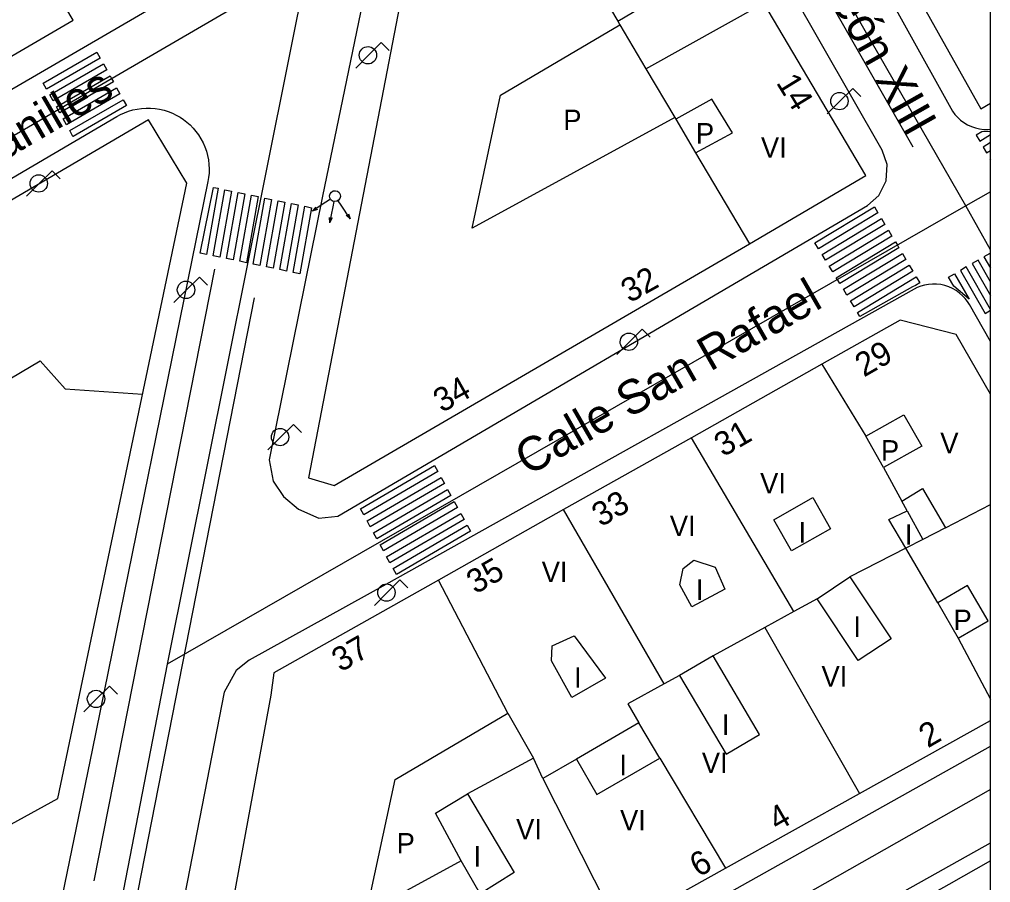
# Model space of a CAD drawing. Extents: x 282771 to 285132, y 4823109 to 4825496.
# Drawn here: x 285058.8 to 285130.1, y 4823388.8 to 4823452.2 of the extents above; entities that cross this region are included whole.
import ezdxf

# ---------------------------------------------------------------- set-up
doc = ezdxf.new("R2010")
doc.units = 0
for name, color, linetype in [('ACERA-BORDILLO', 7, 'Continuous'), ('CALLE-EJE', 7, 'Continuous'), ('CALLE-TEXTO', 7, 'Continuous'), ('Default', 7, 'Continuous'), ('EDIFICIO', 7, 'Continuous'), ('FAROLA', 7, 'Continuous'), ('INTERIOR-EDIFICIO', 7, 'Continuous'), ('MEDIANERA', 7, 'Continuous'), ('NUM-LOCAL', 7, 'Continuous'), ('NUM-PORTAL', 7, 'Continuous'), ('PASO-PEATONES', 7, 'Continuous'), ('SEMAFORO', 7, 'Continuous'), ('SENAL-VIARIA', 7, 'Continuous'), ('TXT-ALTURA-EDIFICIO', 7, 'Continuous')]:
    doc.layers.add(name, color=color, linetype=linetype)

msp = doc.modelspace()

# ---------------------------------------------------------------- linework, layer by layer
at = {"layer": 'ACERA-BORDILLO'}
for points in [[(285130.1, 4823481.588), (285115.325, 4823473.134), (285114.476, 4823472.41), (285113.925, 4823471.337), (285113.841, 4823470.134), (285114.191, 4823469.075), (285127.171, 4823445.679)], [(285121.9, 4823439.253), (285122.44, 4823440.334), (285122.509, 4823441.54), (285122.144, 4823442.597), (285108.66, 4823466.143)], [(285034.963, 4823433.543), (285073.374, 4823455.913)], [(285084.269, 4823454.849), (285081.043, 4823439.203), (285077.113, 4823419.833), (285077.403, 4823418.263), (285078.163, 4823417.143), (285079.273, 4823416.223), (285080.773, 4823415.543), (285082.153, 4823415.703), (285121.058, 4823438.518), (285121.9, 4823439.253)], [(285026.093, 4823421.672), (285065.93, 4823445.056), (285066.202, 4823445.203), (285066.488, 4823445.334), (285066.788, 4823445.445), (285067.098, 4823445.537), (285067.419, 4823445.606), (285067.745, 4823445.652), (285068.076, 4823445.674), (285068.409, 4823445.671), (285068.741, 4823445.644), (285069.069, 4823445.592), (285069.39, 4823445.517), (285069.703, 4823445.42), (285070.004, 4823445.301), (285070.293, 4823445.163), (285070.566, 4823445.008), (285070.824, 4823444.837), (285071.069, 4823444.649), (285071.305, 4823444.44), (285071.529, 4823444.212), (285071.738, 4823443.966), (285071.932, 4823443.701), (285072.107, 4823443.422), (285072.262, 4823443.128), (285072.395, 4823442.823), (285072.506, 4823442.509), (285072.592, 4823442.189), (285072.655, 4823441.865), (285072.693, 4823441.54), (285072.708, 4823441.216), (285072.699, 4823440.897), (285072.669, 4823440.583), (285072.618, 4823440.279), (285064.123, 4823398.513), (285050.442, 4823332.302)], [(285127.171, 4823445.679), (285127.311, 4823445.445), (285127.479, 4823445.217), (285127.673, 4823445), (285127.894, 4823444.797), (285128.139, 4823444.614), (285128.405, 4823444.455), (285128.69, 4823444.322), (285128.989, 4823444.22), (285129.297, 4823444.15), (285129.609, 4823444.112), (285129.919, 4823444.107), (285130.1, 4823444.123)], [(285128.4, 4823431.469), (285128.231, 4823431.688), (285128.036, 4823431.897), (285127.817, 4823432.09), (285127.575, 4823432.265), (285127.313, 4823432.417), (285127.034, 4823432.542), (285126.742, 4823432.64), (285126.442, 4823432.706), (285126.138, 4823432.742), (285125.835, 4823432.746), (285125.538, 4823432.721), (285125.251, 4823432.667), (285124.976, 4823432.588), (285124.719, 4823432.487), (285124.479, 4823432.367), (285085.693, 4823410.683), (285075.653, 4823405.133), (285074.693, 4823404.353), (285073.813, 4823402.773), (285067.303, 4823369.332)], [(285130.1, 4823428.535), (285128.544, 4823431.243), (285128.4, 4823431.469)], [(285070.983, 4823365.682), (285130.1, 4823398.794)], [(285130.1, 4823355.393), (285061.368, 4823315.707), (285061.047, 4823315.55), (285060.697, 4823315.436), (285060.326, 4823315.372), (285059.946, 4823315.362), (285059.568, 4823315.407), (285059.205, 4823315.506), (285058.867, 4823315.653), (285058.562, 4823315.839), (285058.286, 4823316.066), (285058.036, 4823316.337), (285057.823, 4823316.647), (285057.656, 4823316.988), (285057.54, 4823317.351), (285057.479, 4823317.722), (285057.471, 4823318.09), (285057.514, 4823318.445), (285064.143, 4823353.272), (285064.943, 4823354.522), (285066.063, 4823355.502), (285097.813, 4823373.603), (285130.1, 4823391.695)]]:
    msp.add_lwpolyline(points, dxfattribs=at)
at = {"layer": 'CALLE-EJE'}
for points in [[(285128.283, 4823438.484), (285108.534, 4823472.884)], [(285079.932, 4823456.234), (285019.783, 4823421.212)], [(285079.932, 4823456.234), (285069.611, 4823404.832)], [(285130.1, 4823439.53), (285128.283, 4823438.484)], [(285128.283, 4823438.484), (285069.611, 4823404.832)], [(285130.1, 4823435.271), (285128.283, 4823438.484)], [(285069.611, 4823404.832), (285060.149, 4823355.921)], [(285130.1, 4823395.621), (285060.149, 4823355.921)]]:
    msp.add_lwpolyline(points, dxfattribs=at)
at = {"layer": 'Default'}
msp.add_lwpolyline([(282771.5, 4823109), (285130.1, 4823109), (285130.1, 4825495.5)], dxfattribs=at)
at = {"layer": 'EDIFICIO'}
for points in [[(285115.054, 4823471.174), (285122.544, 4823457.804), (285129.394, 4823445.624), (285130.1, 4823446.033)], [(285026.273, 4823452.953), (285026.823, 4823452.043), (285027.333, 4823451.113), (285027.813, 4823450.163), (285028.253, 4823449.193), (285028.663, 4823448.203), (285029.023, 4823447.203), (285029.353, 4823446.193), (285029.643, 4823445.163), (285029.893, 4823444.133), (285030.103, 4823443.083), (285030.273, 4823442.033), (285030.393, 4823440.973), (285030.483, 4823439.913), (285030.533, 4823438.853), (285030.543, 4823437.793), (285033.983, 4823435.383), (285062.713, 4823452.123), (285053.724, 4823467.223)], [(285113.454, 4823453.374), (285105.814, 4823466.304), (285097.294, 4823461.264), (285087.104, 4823455.343), (285079.993, 4823418.523), (285081.893, 4823417.943), (285112.403, 4823435.693), (285120.934, 4823440.734), (285113.454, 4823453.374)], [(285057.173, 4823392.532), (285061.583, 4823394.953), (285071.073, 4823440.173), (285068.263, 4823444.803), (285027.413, 4823420.882), (285023.723, 4823404.392), (285026.533, 4823400.162), (285057.173, 4823392.532)], [(285130.1, 4823424.654), (285127.563, 4823429.054), (285123.453, 4823430.104), (285117.703, 4823426.863), (285108.123, 4823421.463), (285098.733, 4823416.183), (285089.553, 4823411.003), (285077.453, 4823404.193), (285077.243, 4823402.543)], [(285077.243, 4823402.543), (285071.633, 4823372.122), (285073.883, 4823369.402), (285096.393, 4823381.923), (285102.763, 4823385.473), (285110.623, 4823389.843), (285120.483, 4823395.333), (285130.1, 4823400.685)], [(285130.1, 4823390.383), (285127.033, 4823388.653), (285117.613, 4823383.353), (285111.513, 4823379.913), (285097.253, 4823371.873), (285084.003, 4823364.402), (285075.123, 4823359.402), (285067.843, 4823355.162), (285067.103, 4823353.912), (285061.092, 4823321.442), (285064.542, 4823319.212), (285082.012, 4823329.332), (285097.243, 4823338.152), (285108.753, 4823344.823), (285115.353, 4823348.643)]]:
    msp.add_lwpolyline(points, dxfattribs=at)
at = {"layer": 'FAROLA'}
for p, q in [((285085.349, 4823450.485), (285084.409, 4823449.555)), ((285085.939, 4823449.895), (285085.349, 4823450.485)), ((285084.409, 4823449.555), (285083.479, 4823448.615)), ((285119.978, 4823447.116), (285119.038, 4823446.186)), ((285120.568, 4823446.526), (285119.978, 4823447.116)), ((285119.038, 4823446.186), (285118.108, 4823445.246)), ((285061.17, 4823441.068), (285060.23, 4823440.138)), ((285061.76, 4823440.478), (285061.17, 4823441.068)), ((285060.23, 4823440.138), (285059.3, 4823439.198)), ((285071.987, 4823433.256), (285071.047, 4823432.326)), ((285072.577, 4823432.666), (285071.987, 4823433.256)), ((285071.047, 4823432.326), (285070.117, 4823431.386)), ((285104.513, 4823429.443), (285103.573, 4823428.513)), ((285105.103, 4823428.853), (285104.513, 4823429.443)), ((285103.573, 4823428.513), (285102.643, 4823427.573)), ((285078.898, 4823422.438), (285077.958, 4823421.508)), ((285079.488, 4823421.848), (285078.898, 4823422.438)), ((285077.958, 4823421.508), (285077.028, 4823420.568)), ((285086.711, 4823411.02), (285085.771, 4823410.09)), ((285087.301, 4823410.43), (285086.711, 4823411.02)), ((285085.771, 4823410.09), (285084.841, 4823409.15)), ((285065.376, 4823403.207), (285064.436, 4823402.277)), ((285065.966, 4823402.617), (285065.376, 4823403.207)), ((285064.436, 4823402.277), (285063.506, 4823401.337))]:
    msp.add_line(p, q, dxfattribs=at)
for centre in [(285118.998, 4823446.186), (285060.19, 4823440.138), (285071.007, 4823432.326), (285077.918, 4823421.508), (285085.731, 4823410.09), (285064.396, 4823402.277)]:
    msp.add_circle(centre, 0.638, dxfattribs=at)
for centre in [(285084.369, 4823449.555), (285103.533, 4823428.513)]:
    msp.add_ellipse(centre, major_axis=(0.36, 0.526), ratio=0.999979, dxfattribs=at)
at = {"layer": 'INTERIOR-EDIFICIO'}
for points in [[(285101.108, 4823454.796), (285102.725, 4823452.054), (285105.294, 4823453.584), (285103.614, 4823456.184), (285101.108, 4823454.796)], [(285102.88, 4823451.791), (285104.784, 4823448.564), (285106.901, 4823444.987), (285092.013, 4823436.853), (285094.114, 4823446.613), (285102.88, 4823451.791)], [(285106.974, 4823444.864), (285108.438, 4823442.39), (285111.134, 4823443.854), (285109.624, 4823446.324), (285106.974, 4823444.864)], [(285123.733, 4823423.153), (285125.043, 4823420.843), (285122.243, 4823419.263), (285120.933, 4823421.573), (285123.733, 4823423.153)], [(285125.103, 4823417.723), (285126.793, 4823414.853), (285125.123, 4823413.993), (285123.873, 4823413.353), (285122.623, 4823415.453), (285123.973, 4823416.083), (285123.583, 4823416.793), (285125.103, 4823417.723)], [(285117.053, 4823417.063), (285118.353, 4823414.763), (285115.473, 4823413.143), (285114.173, 4823415.443), (285117.053, 4823417.063)], [(285107.283, 4823410.663), (285107.513, 4823411.863), (285108.303, 4823412.463), (285109.883, 4823411.953), (285110.583, 4823410.343), (285108.163, 4823409.033), (285107.283, 4823410.663)], [(285122.793, 4823406.693), (285120.383, 4823405.093), (285117.353, 4823409.633), (285119.763, 4823411.243), (285122.793, 4823406.693)], [(285129.923, 4823408.023), (285128.413, 4823410.613), (285126.223, 4823409.333), (285127.723, 4823406.743), (285129.923, 4823408.023)], [(285099.523, 4823406.913), (285101.813, 4823403.793), (285099.353, 4823402.383), (285097.863, 4823405.083), (285097.903, 4823406.173), (285099.523, 4823406.913)], [(285109.713, 4823405.443), (285107.263, 4823404.003), (285110.683, 4823398.213), (285113.133, 4823399.663), (285109.713, 4823405.443)], [(285091.673, 4823395.293), (285095.103, 4823389.523), (285092.623, 4823387.963), (285091.213, 4823390.383), (285084.273, 4823386.593), (285086.373, 4823396.353), (285094.633, 4823401.233), (285096.533, 4823397.913), (285091.673, 4823395.293)], [(285099.678, 4823397.856), (285101.18, 4823395.259), (285105.803, 4823397.932), (285104.273, 4823400.513), (285099.678, 4823397.856)]]:
    msp.add_lwpolyline(points, dxfattribs=at)
at = {"layer": 'MEDIANERA'}
for p, q in [((285104.784, 4823448.564), (285113.454, 4823453.374)), ((285102.725, 4823452.054), (285102.88, 4823451.791)), ((285102.884, 4823451.794), (285102.88, 4823451.791)), ((285108.438, 4823442.39), (285112.403, 4823435.693)), ((285117.703, 4823426.863), (285120.933, 4823421.573)), ((285115.643, 4823408.693), (285108.123, 4823421.463)), ((285122.243, 4823419.263), (285123.583, 4823416.793)), ((285126.793, 4823414.853), (285130.1, 4823416.552)), ((285106.133, 4823403.383), (285098.733, 4823416.183)), ((285123.973, 4823416.083), (285125.123, 4823413.993)), ((285094.633, 4823401.233), (285089.553, 4823411.003)), ((285117.353, 4823409.633), (285115.643, 4823408.693)), ((285115.643, 4823408.693), (285113.523, 4823407.533)), ((285113.523, 4823407.533), (285109.713, 4823405.443)), ((285113.523, 4823407.533), (285120.483, 4823395.333)), ((285127.723, 4823406.743), (285130.1, 4823402.257)), ((285107.263, 4823404.003), (285106.133, 4823403.383)), ((285097.213, 4823396.433), (285096.533, 4823397.913)), ((285099.678, 4823397.856), (285097.213, 4823396.433)), ((285105.803, 4823397.932), (285110.623, 4823389.843)), ((285097.213, 4823396.433), (285102.763, 4823385.473))]:
    msp.add_line(p, q, dxfattribs=at)
for points in [[(285106.914, 4823444.994), (285106.901, 4823444.987), (285106.974, 4823444.864)], [(285056.603, 4823424.933), (285060.303, 4823427.113), (285062.143, 4823425.053), (285067.813, 4823424.653)], [(285126.223, 4823409.333), (285123.873, 4823413.353), (285119.763, 4823411.243)], [(285106.133, 4823403.383), (285103.453, 4823401.913), (285104.273, 4823400.513)], [(285091.213, 4823390.383), (285089.323, 4823393.873), (285091.673, 4823395.293)]]:
    msp.add_lwpolyline(points, dxfattribs=at)
at = {"layer": 'PASO-PEATONES'}
for p, q in [((285130.1, 4823443.728), (285130.1, 4823443.96)), ((285130.1, 4823442.56), (285130.1, 4823443.14)), ((285130.1, 4823441.872), (285130.1, 4823441.975)), ((285130.1, 4823433.907), (285130.1, 4823434.912)), ((285130.1, 4823431.898), (285130.1, 4823432.902)), ((285130.1, 4823430.826), (285130.1, 4823430.893))]:
    msp.add_line(p, q, dxfattribs=at)
for points in [[(285060.518, 4823447.514), (285064.456, 4823449.791), (285064.699, 4823449.354), (285060.76, 4823447.077)], [(285061.003, 4823446.64), (285064.942, 4823448.917), (285065.185, 4823448.48), (285061.246, 4823446.203)], [(285061.489, 4823445.766), (285065.428, 4823448.043), (285065.534, 4823447.85), (285065.67, 4823447.605), (285061.732, 4823445.329), (285061.602, 4823445.561)], [(285061.974, 4823444.892), (285065.913, 4823447.168), (285066.156, 4823446.731), (285062.224, 4823444.458)], [(285062.467, 4823444.022), (285066.399, 4823446.294), (285066.642, 4823445.857), (285062.725, 4823443.593), (285062.703, 4823443.58)], [(285072.037, 4823435.025), (285073.019, 4823439.853), (285073.364, 4823439.782), (285072.506, 4823434.928)], [(285072.996, 4823434.826), (285073.856, 4823439.68), (285074.345, 4823439.578), (285073.486, 4823434.725)], [(285073.975, 4823434.623), (285074.835, 4823439.477), (285075.325, 4823439.375), (285074.465, 4823434.521)], [(285074.955, 4823434.42), (285075.815, 4823439.273), (285076.305, 4823439.172), (285075.445, 4823434.318)], [(285075.935, 4823434.217), (285076.794, 4823439.07), (285077.284, 4823438.969), (285076.424, 4823434.115)], [(285076.914, 4823434.013), (285077.774, 4823438.867), (285078.264, 4823438.765), (285077.404, 4823433.912)], [(285077.894, 4823433.81), (285078.754, 4823438.664), (285079.243, 4823438.562), (285078.384, 4823433.709)], [(285078.873, 4823433.607), (285079.733, 4823438.461), (285080.223, 4823438.359), (285079.363, 4823433.506)], [(285117.197, 4823435.775), (285121.566, 4823438.418), (285121.822, 4823437.989), (285117.459, 4823435.349)], [(285117.72, 4823434.922), (285122.079, 4823437.56), (285122.336, 4823437.131), (285117.982, 4823434.496)], [(285118.243, 4823434.07), (285122.592, 4823436.702), (285122.849, 4823436.272), (285118.505, 4823433.644)], [(285118.766, 4823433.218), (285123.106, 4823435.843), (285123.252, 4823435.598), (285123.362, 4823435.414), (285119.028, 4823432.791), (285118.854, 4823433.075)], [(285119.289, 4823432.365), (285123.619, 4823434.985), (285123.876, 4823434.556), (285119.551, 4823431.939)], [(285119.812, 4823431.513), (285124.132, 4823434.127), (285124.389, 4823433.698), (285120.074, 4823431.087)], [(285120.335, 4823430.66), (285124.645, 4823433.269), (285124.902, 4823432.839), (285124.584, 4823432.647), (285124.376, 4823432.54), (285120.508, 4823430.378)], [(285127.017, 4823433.252), (285127.45, 4823433.502), (285128.516, 4823431.643), (285127.392, 4823432.599)], [(285083.82, 4823416.231), (285089.26, 4823419.414), (285089.5, 4823418.975), (285084.06, 4823415.792)], [(285084.301, 4823415.354), (285089.741, 4823418.537), (285089.981, 4823418.098), (285084.541, 4823414.915)], [(285084.782, 4823414.477), (285090.222, 4823417.659), (285090.463, 4823417.221), (285085.022, 4823414.038)], [(285085.263, 4823413.6), (285090.703, 4823416.782), (285090.944, 4823416.344), (285085.504, 4823413.161)], [(285085.744, 4823412.722), (285091.184, 4823415.905), (285091.425, 4823415.467), (285085.985, 4823412.284)], [(285086.225, 4823411.845), (285091.665, 4823415.028), (285091.906, 4823414.59), (285086.466, 4823411.407)]]:
    msp.add_lwpolyline(points, close=True, dxfattribs=at)
for points in [[(285130.1, 4823443.96), (285129.456, 4823443.923), (285129.048, 4823443.676), (285129.3, 4823443.244), (285130.1, 4823443.728)], [(285130.1, 4823443.14), (285129.552, 4823442.812), (285129.804, 4823442.38), (285130.1, 4823442.56)], [(285130.1, 4823441.975), (285130.055, 4823441.948), (285130.1, 4823441.872)], [(285130.1, 4823434.912), (285130.046, 4823435.006), (285129.613, 4823434.755), (285130.1, 4823433.907)], [(285130.1, 4823432.902), (285129.181, 4823434.504), (285128.748, 4823434.254), (285130.1, 4823431.898)], [(285130.1, 4823430.893), (285128.315, 4823434.003), (285127.883, 4823433.753), (285129.696, 4823430.592), (285130.1, 4823430.826)]]:
    msp.add_lwpolyline(points, dxfattribs=at)
at = {"layer": 'SEMAFORO'}
for p, q in [((285081.284, 4823438.767), (285080.283, 4823438.104)), ((285081.617, 4823438.988), (285081.284, 4823438.767)), ((285081.872, 4823438.82), (285081.793, 4823438.432)), ((285082.392, 4823438.541), (285082.172, 4823438.875)), ((285083.055, 4823437.541), (285082.392, 4823438.541)), ((285080.545, 4823438.397), (285080.283, 4823438.104)), ((285080.655, 4823438.231), (285080.283, 4823438.104)), ((285081.793, 4823438.432), (285081.554, 4823437.254)), ((285083.055, 4823437.541), (285082.762, 4823437.803)), ((285082.929, 4823437.913), (285083.055, 4823437.541)), ((285081.519, 4823437.651), (285081.554, 4823437.254)), ((285081.741, 4823437.606), (285081.554, 4823437.254))]:
    msp.add_line(p, q, dxfattribs=at)
msp.add_ellipse((285081.951, 4823439.208), major_axis=(-0.127, 0.379), ratio=0.999979, dxfattribs=at)
at = {"layer": 'SENAL-VIARIA'}
for p, q in [((285111.898, 4823464.735), (285124.396, 4823442.821)), ((285073.095, 4823433.856), (285064.247, 4823388.917)), ((285067.483, 4823388.167), (285076.03, 4823431.736))]:
    msp.add_line(p, q, dxfattribs=at)

# ---------------------------------------------------------------- texts
at = {"layer": 'CALLE-TEXTO'}
for s, rotation, p in [('Calle León XIII', 299.48571, (285113.288, 4823462.534)), ('Calle Antonio Cabanilles', 30.2096, (285034.379, 4823428.263)), ('Calle San Rafael', 29.83667, (285096.123, 4823418.622))]:
    msp.add_text(s, height=2.5, rotation=rotation, dxfattribs=at).set_placement(p)
at = {"layer": 'NUM-LOCAL'}
msp.add_text('29', height=1.75, rotation=29.83659, dxfattribs=at).set_placement((285120.797, 4823425.877))
at = {"layer": 'NUM-PORTAL'}
for s, rotation, p in [('14', 301.53958, (285114.313, 4823447.546)), ('32', 29.30051, (285103.59, 4823431.33)), ('34', 29.30051, (285089.801, 4823423.268)), ('31', 30.0805, (285110.457, 4823420.018)), ('33', 30.0805, (285101.471, 4823414.871)), ('35', 30.08049, (285092.266, 4823409.937)), ('37', 29.83659, (285082.362, 4823404.214)), ('2', 30.0805, (285125.491, 4823398.634)), ('4', 30.08049, (285114.441, 4823392.525)), ('6', 30.08049, (285108.656, 4823389.141))]:
    msp.add_text(s, height=1.75, rotation=rotation, dxfattribs=at).set_placement(p)
at = {"layer": 'TXT-ALTURA-EDIFICIO'}
for s, p in [('P', (285098.718, 4823444.063)), ('P', (285108.458, 4823443.074)), ('VI', (285113.234, 4823442.034)), ('V', (285126.405, 4823420.323)), ('P', (285122.048, 4823419.783)), ('VI', (285113.174, 4823417.373)), ('VI', (285106.544, 4823414.233)), ('I', (285115.992, 4823413.763)), ('I', (285123.812, 4823413.603)), ('VI', (285097.134, 4823410.853)), ('I', (285108.452, 4823409.553)), ('P', (285127.378, 4823407.333)), ('I', (285120.022, 4823406.833)), ('I', (285099.502, 4823403.093)), ('VI', (285117.684, 4823403.183)), ('I', (285110.362, 4823399.633)), ('I', (285102.832, 4823396.673)), ('VI', (285108.893, 4823396.833)), ('VI', (285102.888, 4823392.62)), ('VI', (285095.253, 4823391.953)), ('P', (285086.477, 4823390.923)), ('I', (285092.122, 4823389.963))]:
    msp.add_text(s, height=1.5, rotation=0.00059, dxfattribs=at).set_placement(p)

doc.saveas('drawing.dxf')
